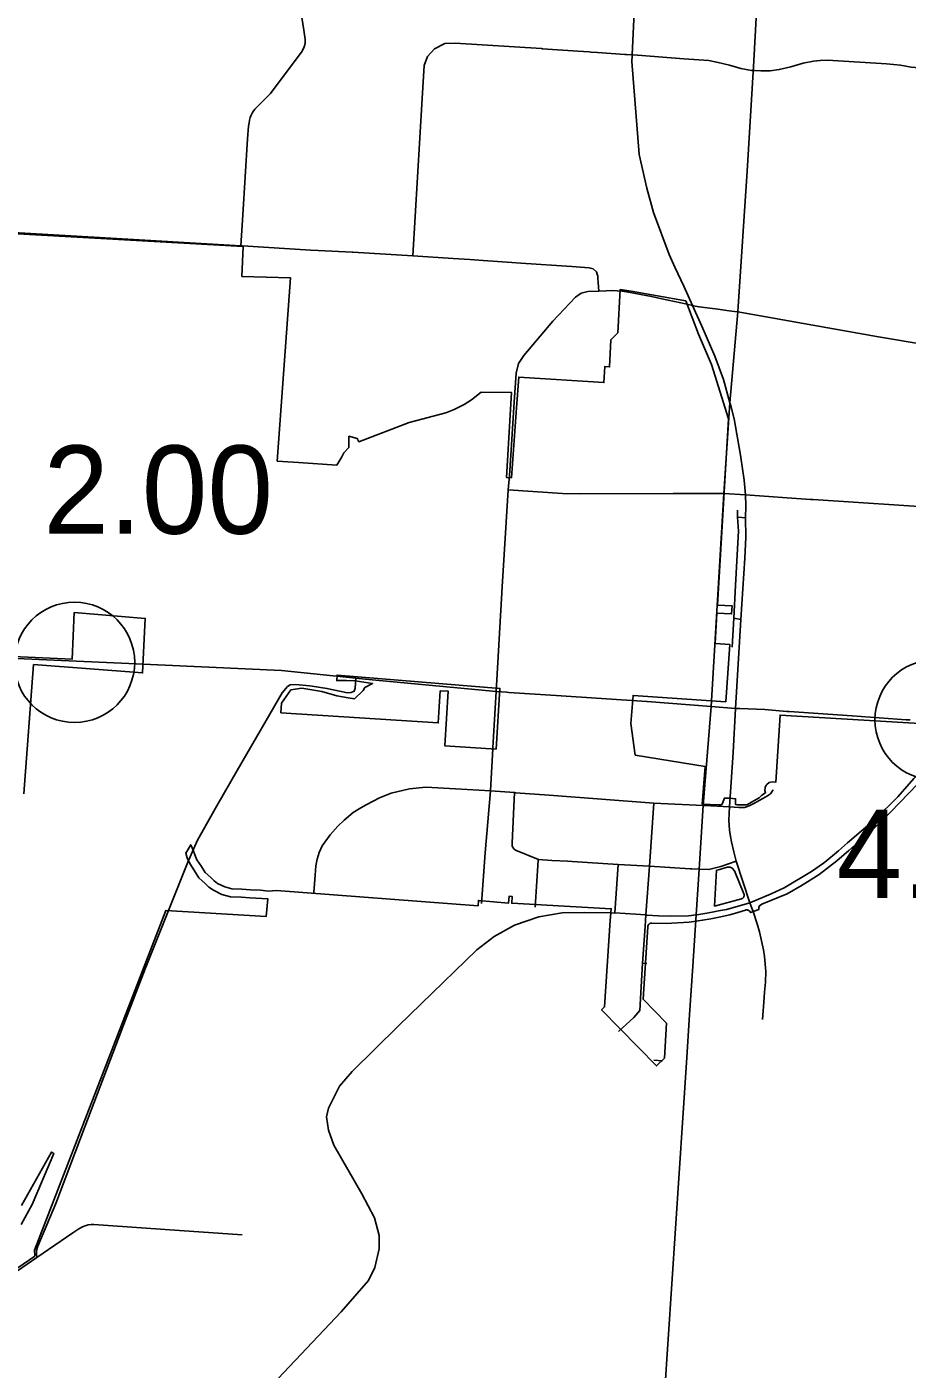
# Model space of a CAD drawing. Extents: x 1659811 to 1934326, y 644115 to 934867.
# Drawn here: x 1837807 to 1848780, y 658602 to 675338 of the extents above; entities that cross this region are included whole.
import ezdxf

# ---------------------------------------------------------------- set-up
doc = ezdxf.new("R2010")
doc.units = 0
for name, color, linetype in [('Default', 7, 'Continuous'), ('GM_X_City_Street', 7, 'Continuous'), ('GM_X_Corporation', 7, 'Continuous'), ('GM_X_County_Road', 7, 'Continuous'), ('GM_X_State_Route', 7, 'Continuous'), ('GM_X_Township', 7, 'Continuous'), ('GM_X_Township_Road', 7, 'Continuous')]:
    doc.layers.add(name, color=color, linetype=linetype)

msp = doc.modelspace()

# ---------------------------------------------------------------- linework, layer by layer
at = {"layer": 'Default'}
for centre in [(1838401, 667414), (1849129, 666698)]:
    msp.add_circle(centre, 750, dxfattribs=at)
at = {"layer": 'GM_X_City_Street'}
for points in [[(1842619, 672484), (1842736, 674446), (1842760, 674855), (1842801, 674968), (1842890, 675063), (1843015, 675128), (1843146, 675134), (1844223, 675067), (1844236, 675063), (1844676, 675035), (1844816, 675025), (1844839, 675024)], [(1845419, 674983), (1845996, 674939), (1846306, 674916), (1846424, 674895), (1846565, 674858), (1846705, 674817), (1846840, 674795), (1846862, 674794), (1846880, 674793)], [(1846880, 674793), (1846958, 674789), (1847073, 674789), (1847185, 674805), (1847331, 674838), (1847483, 674885), (1847613, 674910), (1847696, 674919), (1847787, 674921), (1848522, 674877), (1848695, 674859), (1848830, 674836), (1849131, 674810)], [(1841440, 672549), (1841860, 672530)], [(1841860, 672530), (1841869, 672530), (1842619, 672484), (1843119, 672450)], [(1843329, 672436), (1843496, 672425), (1843853, 672400)], [(1844917, 672253), (1844924, 672231), (1844926, 672200), (1844929, 672149)], [(1845306, 672028), (1845593, 671975), (1845722, 671947)], [(1845722, 671947), (1845960, 671895), (1846033, 671879)], [(1846137, 671857), (1846186, 671846), (1846418, 671818), (1846563, 671798), (1846662, 671785)], [(1846662, 671785), (1846668, 671784), (1848424, 671472), (1848523, 671455), (1849656, 671265), (1850152, 671175), (1851462, 670939), (1852096, 670831)], [(1843656, 667049), (1843730, 668355), (1843808, 669565), (1843821, 669743)], [(1843808, 669565), (1844483, 669519), (1844695, 669514), (1845864, 669519), (1846450, 669518)], [(1846766, 669501), (1847577, 669446), (1847609, 669443)], [(1847609, 669443), (1849242, 669337)], [(1839885, 665084), (1839885, 665085), (1839936, 665199), (1840176, 665624), (1840428, 666065), (1840789, 666690), (1840989, 667035), (1841055, 667112), (1841091, 667132), (1841160, 667140), (1841329, 667121)], [(1841329, 667121), (1841331, 667121), (1841362, 667118), (1841548, 667090), (1841804, 667034), (1841850, 667040), (1841888, 667054), (1841901, 667094), (1841906, 667217)], [(1846817, 664417), (1846817, 664417), (1846650, 664934), (1846620, 665052), (1846589, 665176), (1846576, 665245), (1846564, 665323), (1846559, 665448), (1846566, 665612), (1846612, 666291), (1846640, 666840)], [(1843475, 664407), (1843521, 665040), (1843585, 665813), (1843616, 666340), (1843616, 666350)], [(1847754, 664925), (1847924, 665066), (1848036, 665165), (1848377, 665454), (1848662, 665739), (1848862, 665965), (1848928, 666037), (1848969, 666119)], [(1841382, 664543), (1841399, 664762), (1841410, 664876), (1841424, 664962), (1841449, 665044), (1841489, 665125), (1841589, 665265), (1841622, 665300), (1841682, 665373), (1841763, 665445), (1841876, 665541), (1841950, 665588), (1842030, 665633), (1842044, 665642), (1842201, 665725), (1842346, 665782), (1842578, 665838), (1842779, 665860), (1843152, 665838), (1843585, 665813)], [(1843585, 665813), (1843884, 665790), (1843899, 665789)], [(1844182, 664943), (1844183, 664956), (1843899, 665072), (1843876, 665090), (1843858, 665121), (1843856, 665165), (1843884, 665790)], [(1843899, 665789), (1844317, 665758)], [(1844317, 665758), (1845623, 665660), (1846239, 665629), (1846252, 665628)], [(1846566, 665612), (1846682, 665605), (1846753, 665606), (1846788, 665616), (1846809, 665625), (1846876, 665657), (1846937, 665690), (1846981, 665717), (1847038, 665750), (1847077, 665776), (1847110, 665825)], [(1845180, 662812), (1845373, 662988), (1845449, 663072), (1845481, 663663), (1845515, 664119), (1845524, 664265), (1845568, 664872), (1845623, 665660)], [(1846252, 665628), (1846566, 665612)], [(1839549, 664258), (1839549, 664258), (1839599, 664384), (1839820, 664942), (1839841, 664989)], [(1844141, 664364), (1844165, 664687), (1844173, 664813), (1844182, 664943)], [(1844183, 664956), (1844349, 664944), (1844545, 664934)], [(1844545, 664934), (1844603, 664931), (1845177, 664896), (1845568, 664872), (1846075, 664842), (1846096, 664841)], [(1846096, 664841), (1846187, 664837), (1846309, 664831), (1846457, 664867), (1846650, 664934)], [(1846817, 664417), (1847083, 664527), (1847247, 664603), (1847588, 664806), (1847736, 664910), (1847754, 664925)], [(1845136, 664293), (1845177, 664896)], [(1846430, 664315), (1846528, 664335), (1846662, 664370), (1846817, 664417)], [(1846845, 664350), (1846817, 664417)], [(1845083, 664290), (1845136, 664289)], [(1845136, 664293), (1845524, 664265), (1845535, 664264)], [(1845535, 664264), (1845681, 664255), (1845825, 664250), (1846053, 664255), (1846149, 664267), (1846184, 664272)], [(1846184, 664272), (1846281, 664286), (1846389, 664307), (1846430, 664315)], [(1845481, 663663), (1845535, 663659)], [(1845621, 662454), (1845730, 662447)]]:
    msp.add_lwpolyline(points, dxfattribs=at)
at = {"layer": 'GM_X_Corporation'}
for points in [[(1837244, 672782), (1840502, 672598), (1840487, 672226), (1841095, 672208), (1840928, 669924), (1841193, 669907), (1841670, 669872), (1841733, 669978), (1841760, 670027), (1841820, 670091), (1841822, 670234), (1841925, 670207), (1841947, 670164), (1842571, 670405), (1843028, 670525), (1843135, 670565), (1843258, 670631), (1843349, 670689), (1843468, 670784), (1843847, 670779), (1843787, 669720), (1843847, 669716), (1843911, 670587), (1843939, 670971), (1844999, 670902), (1845010, 671101), (1845070, 671097), (1845087, 671434), (1845173, 671522), (1845202, 672061), (1845339, 672041), (1845998, 671924), (1846020, 671920), (1846177, 671505), (1846341, 671129), (1846554, 670450), (1846417, 668127), (1846599, 668118), (1846591, 668018), (1846408, 668027), (1846388, 667649), (1846569, 667637), (1846519, 666923), (1845364, 667003), (1845334, 666654), (1845390, 666258), (1846262, 666117), (1846226, 665648), (1846429, 665637), (1846458, 665637), (1846476, 665647), (1846487, 665681), (1846501, 665723), (1846566, 665719), (1846641, 665713), (1846639, 665643), (1846659, 665639), (1846749, 665636), (1846781, 665639), (1846936, 665727), (1846970, 665757), (1847013, 665789), (1847006, 665816), (1847008, 665855), (1847017, 665876), (1847031, 665892), (1847060, 665918), (1847099, 665924), (1847145, 665922), (1847195, 666756), (1849281, 666631)], [(1837770, 665776), (1837890, 667386), (1839249, 667283), (1839283, 667963), (1838398, 668037), (1838370, 667454), (1836435, 667543)], [(1849019, 666011), (1848463, 665434), (1848266, 665254), (1848053, 665068), (1847902, 664940), (1847682, 664768), (1847473, 664636), (1847286, 664528), (1846969, 664400), (1846941, 664380), (1846930, 664356), (1846932, 664333), (1846828, 664294), (1846822, 664305), (1846817, 664311), (1846810, 664318), (1846799, 664324), (1846792, 664326), (1846785, 664328), (1846779, 664328), (1846774, 664328), (1846765, 664326), (1846671, 664296), (1846569, 664268), (1846435, 664236), (1846331, 664215), (1846230, 664198), (1846120, 664183), (1846064, 664177), (1845775, 664157), (1845598, 664164), (1845585, 664162), (1845573, 664158), (1845568, 664155), (1845564, 664152), (1845561, 664149), (1845557, 664145), (1845554, 664141), (1845551, 664136), (1845548, 664126), (1845547, 664117), (1845488, 663214), (1845782, 662915), (1845754, 662480), (1845654, 662382), (1844970, 663080), (1845008, 663118), (1845079, 664197), (1845091, 664343), (1843852, 664410), (1843858, 664495), (1843818, 664498), (1843812, 664413), (1843436, 664446), (1843431, 664380), (1840918, 664570), (1840821, 664563), (1840721, 664572), (1840594, 664579), (1840488, 664588), (1840362, 664591), (1840275, 664616), (1840185, 664659), (1840141, 664689), (1840100, 664731), (1840029, 664794), (1839982, 664868), (1839927, 664954), (1839900, 665013), (1839881, 665072), (1839849, 665140), (1839788, 665035), (1839807, 664976), (1839839, 664907), (1839897, 664814), (1839952, 664729), (1840031, 664659), (1840076, 664613), (1840134, 664572), (1840239, 664522), (1840346, 664491), (1840483, 664488), (1840587, 664479), (1840810, 664467), (1840791, 664246), (1839539, 664319), (1837903, 660085), (1837906, 660012), (1837693, 659866)], [(1837737, 660406), (1837871, 660656), (1838144, 661289), (1838115, 661308), (1837739, 660642)]]:
    msp.add_lwpolyline(points, dxfattribs=at)
for points in [[(1840973, 666785), (1842934, 666660), (1842960, 667059), (1843060, 667053), (1843016, 666374), (1843655, 666333), (1843703, 667089), (1841673, 667256), (1841669, 667188), (1841791, 667188), (1841899, 667182), (1842117, 667152), (1842021, 667099), (1841998, 667063), (1841893, 666961), (1841814, 666971), (1841669, 666997), (1841482, 667051), (1841233, 667091), (1841099, 667071), (1840981, 666907)], [(1846404, 664824), (1846380, 664376), (1846715, 664465), (1846720, 664468), (1846727, 664471), (1846733, 664476), (1846738, 664482), (1846742, 664487), (1846746, 664494), (1846748, 664503), (1846749, 664509), (1846749, 664514), (1846749, 664518), (1846748, 664522), (1846746, 664530), (1846628, 664815), (1846599, 664849), (1846574, 664862), (1846538, 664862), (1846444, 664832)]]:
    msp.add_lwpolyline(points, close=True, dxfattribs=at)
at = {"layer": 'GM_X_County_Road'}
for points in [[(1846576, 670629), (1846570, 670652), (1846492, 670941), (1846381, 671230), (1846220, 671605), (1846103, 671865), (1845996, 672104), (1845884, 672340), (1845813, 672499), (1845617, 673021), (1845533, 673326), (1845438, 673748), (1845349, 674905), (1845353, 674976), (1845354, 674988), (1845409, 676233), (1845419, 676445)], [(1841230, 675022), (1841249, 675052), (1841264, 675087), (1841275, 675130), (1841276, 675178), (1841261, 675296), (1841185, 675776), (1841269, 675720), (1841331, 675666), (1841397, 675607), (1841445, 675563), (1841483, 675547), (1841520, 675542), (1841573, 675541)], [(1840475, 672609), (1840497, 672994), (1840558, 673941), (1840571, 674100), (1840577, 674139), (1840584, 674175), (1840592, 674206), (1840602, 674236), (1840615, 674260), (1840629, 674283), (1840650, 674310), (1840842, 674507), (1841226, 675016), (1841230, 675022)], [(1836139, 672860), (1837062, 672806), (1838785, 672706), (1840475, 672609), (1840495, 672608)], [(1840495, 672608), (1841346, 672553), (1841440, 672549)], [(1843119, 672450), (1843329, 672436)], [(1843853, 672400), (1843965, 672393), (1844598, 672349), (1844816, 672333), (1844868, 672319), (1844907, 672282), (1844917, 672253)], [(1844929, 672149), (1844936, 672044)], [(1843821, 669743), (1843839, 669999), (1843883, 670657), (1843907, 671020), (1843934, 671139), (1844001, 671241), (1844363, 671669), (1844646, 671969), (1844716, 672019), (1844800, 672040), (1844936, 672044)], [(1844936, 672044), (1845026, 672045), (1845101, 672050), (1845226, 672043), (1845306, 672028)], [(1846033, 671879), (1846103, 671865), (1846137, 671857)], [(1846640, 666840), (1846708, 667950), (1846757, 668714), (1846771, 668977), (1846764, 669216), (1846767, 669366), (1846766, 669501), (1846747, 669685), (1846707, 669967), (1846704, 669999), (1846624, 670451), (1846576, 670629)], [(1846450, 669518), (1846495, 669518), (1846766, 669501)], [(1843616, 666350), (1843656, 667049)], [(1840863, 658408), (1841726, 659318), (1842067, 659709), (1842146, 659870), (1842197, 660101), (1842198, 660267), (1842141, 660487), (1841983, 660787), (1841632, 661394), (1841565, 661580), (1841544, 661748), (1841567, 661856), (1841702, 662132), (1841862, 662314), (1842441, 662882), (1842721, 663156), (1843415, 663830), (1843630, 663997), (1843886, 664136), (1844189, 664240), (1844480, 664290), (1844761, 664295), (1845083, 664290)], [(1846975, 662962), (1846993, 663178), (1847000, 663303), (1847015, 663425), (1847017, 663562), (1847000, 663747), (1846989, 663832), (1846965, 663942), (1846939, 664055), (1846911, 664156), (1846862, 664309), (1846845, 664350)], [(1837596, 659765), (1837689, 659827), (1837933, 659996), (1838379, 660303), (1838454, 660350), (1838502, 660378), (1838533, 660390), (1838570, 660400), (1838607, 660404), (1838642, 660404), (1839710, 660331), (1840491, 660277)]]:
    msp.add_lwpolyline(points, dxfattribs=at)
at = {"layer": 'GM_X_State_Route'}
for points in [[(1837305, 667480), (1839076, 667399)], [(1839076, 667399), (1840981, 667311), (1841906, 667217), (1842026, 667205)], [(1842026, 667205), (1843656, 667049), (1843791, 667041), (1843813, 667039)], [(1843813, 667039), (1844404, 667003), (1845537, 666925), (1845541, 666925)], [(1845541, 666925), (1846337, 666862), (1846640, 666840), (1846696, 666838)], [(1846696, 666838), (1847007, 666825), (1847282, 666803), (1847311, 666801)], [(1847311, 666801), (1848096, 666749), (1848769, 666698), (1848819, 666696)]]:
    msp.add_lwpolyline(points, dxfattribs=at)
at = {"layer": 'GM_X_Township'}
msp.add_lwpolyline([(1845619, 656217), (1846028, 662425), (1846067, 663021), (1846107, 663627), (1846149, 664267), (1846187, 664837), (1846239, 665629), (1846337, 666862), (1846495, 669518), (1846570, 670652), (1846668, 671784), (1846672, 671849), (1846785, 673538), (1846869, 674912), (1846962, 676601)], dxfattribs=at)
at = {"layer": 'GM_X_Township_Road'}
for points in [[(1844839, 675024), (1844918, 675018), (1845261, 674994)], [(1845261, 674994), (1845280, 674993), (1845354, 674988), (1845366, 674987)], [(1845366, 674987), (1845419, 674983)], [(1846666, 669254), (1846665, 669310)], [(1846597, 667605), (1846620, 667964), (1846641, 668374), (1846658, 668681), (1846676, 669048), (1846667, 669226), (1846667, 669230), (1846666, 669254)], [(1846672, 669225), (1846764, 669216)], [(1846708, 667950), (1846620, 667964)], [(1839841, 664989), (1839842, 664989), (1839885, 665084)], [(1837933, 659996), (1837926, 660034), (1837925, 660057), (1837927, 660080), (1837945, 660136), (1838168, 660669), (1838530, 661624), (1839037, 662959), (1839283, 663593), (1839549, 664258)]]:
    msp.add_lwpolyline(points, dxfattribs=at)

# ---------------------------------------------------------------- texts
at = {"layer": 'Default'}
for s, p in [('2.00', (1838013, 669018)), ('4.00', (1847899, 664477))]:
    msp.add_text(s, height=1100, dxfattribs=at).set_placement(p)

doc.saveas('drawing.dxf')
